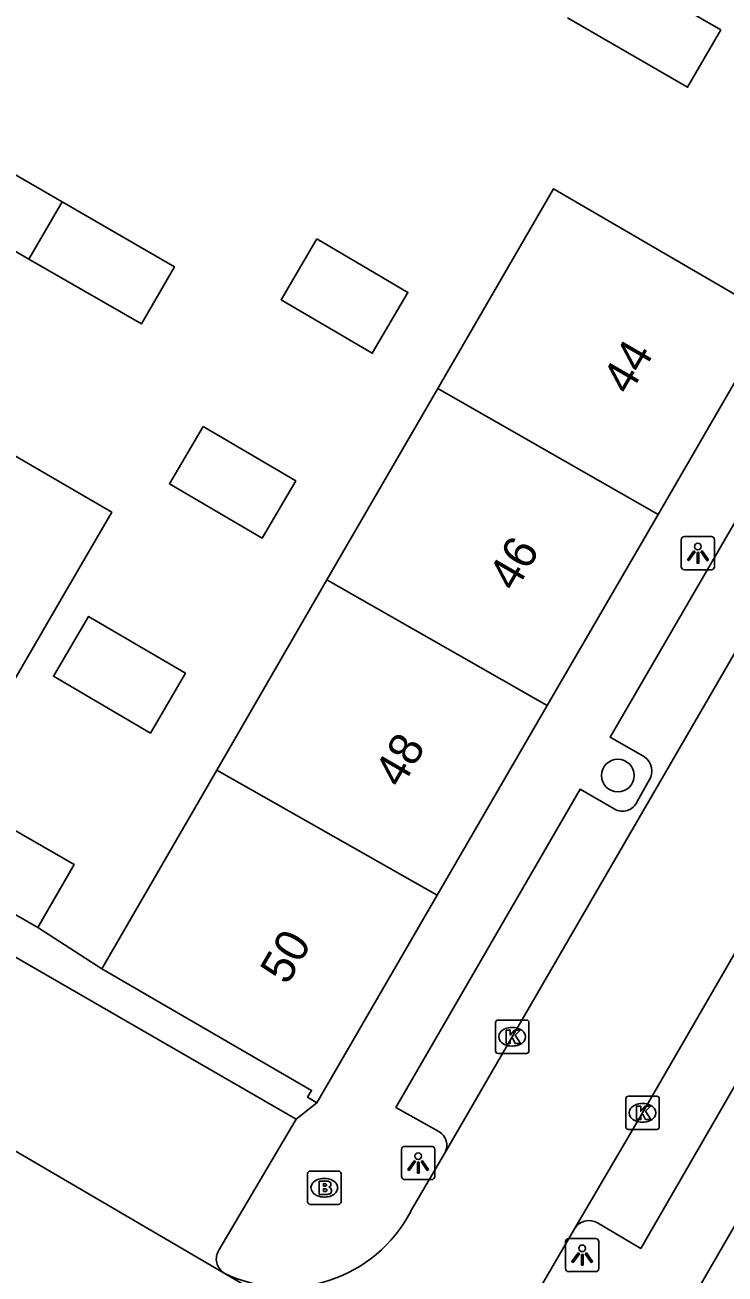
# Model space of a CAD drawing. Extents: x 160026 to 161302, y 384757 to 385701.
# Drawn here: x 160282.86 to 160303.84, y 385003.14 to 385040.58 of the extents above; entities that cross this region are included whole.
import ezdxf

# ---------------------------------------------------------------- set-up
doc = ezdxf.new("R2010")
doc.units = 0
for name, color, linetype in [('IMGEO_Boom', 7, 'Continuous'), ('IMGEO_Brandkraan', 7, 'Continuous'), ('IMGEO_Kolk', 7, 'Continuous'), ('IMGEO_Lichtpunt', 7, 'Continuous'), ('IMGEO_Muur', 7, 'Continuous'), ('IMGEO_Pand', 7, 'Continuous'), ('IMGEO_Pand_nummerreeks', 7, 'Continuous'), ('IMGEO_Rijbaan_lokaal_open', 7, 'Continuous'), ('IMGEO_Voetpad_open', 7, 'Continuous')]:
    doc.layers.add(name, color=color, linetype=linetype)

msp = doc.modelspace()

# ---------------------------------------------------------------- linework, layer by layer
at = {"layer": 'IMGEO_Boom'}
msp.add_circle((160300.628, 385018.084), 0.489, dxfattribs=at)
at = {"layer": 'IMGEO_Brandkraan'}
for p, q in [((160291.33, 385005.304), (160291.33, 385006.156)), ((160291.405, 385006.23), (160292.257, 385006.23)), ((160292.331, 385006.156), (160292.331, 385005.304)), ((160291.818, 385006.01), (160291.843, 385006.01)), ((160291.841, 385005.45), (160291.816, 385005.45)), ((160292.257, 385005.23), (160291.405, 385005.23))]:
    msp.add_line(p, q, dxfattribs=at)
for points in [[(160291.33, 385005.304), (160291.33, 385006.156)], [(160291.405, 385006.23), (160292.257, 385006.23)], [(160292.331, 385006.156), (160292.331, 385005.304)], [(160291.678, 385005.93), (160291.678, 385005.53), (160291.891, 385005.53)], [(160291.909, 385005.93), (160291.678, 385005.93)], [(160291.857, 385005.849), (160291.803, 385005.849), (160291.803, 385005.773)], [(160291.803, 385005.773), (160291.856, 385005.773)], [(160291.865, 385005.697), (160291.803, 385005.697), (160291.803, 385005.616)], [(160291.803, 385005.616), (160291.865, 385005.616)], [(160292.257, 385005.23), (160291.405, 385005.23)]]:
    msp.add_lwpolyline(points, dxfattribs=at)
for centre, radius, start, end in [((160291.407, 385006.154), 0.0765, 91.552, 178.448), ((160291.407, 385006.154), 0.0765, 91.552, 178.448), ((160292.255, 385006.154), 0.0765, 1.552, 88.448), ((160292.255, 385006.154), 0.0765, 1.552, 88.448), ((160291.858, 385005.811), 0.0379, 267.8285, 90.9355), ((160291.866, 385005.656), 0.0404, 269.8759, 90.5077), ((160291.913, 385005.785), 0.145, 59.4692, 91.5367), ((160291.938, 385005.832), 0.0922, 285.5137, 58.1501), ((160291.943, 385005.64), 0.105, 301.3115, 78.989), ((160291.897, 385005.781), 0.251, 268.6676, 293.5347), ((160291.407, 385005.306), 0.0765, 181.552, 268.448), ((160291.407, 385005.306), 0.0765, 181.552, 268.448), ((160292.255, 385005.306), 0.0765, 271.552, 358.448), ((160292.255, 385005.306), 0.0765, 271.552, 358.448)]:
    msp.add_arc(centre, radius, start, end, dxfattribs=at)
for centre, major_axis, ratio, start_param, end_param in [((160291.817, 385005.73), (-0.387, 0.002), 0.722429, 4.712389, 7.853982), ((160291.842, 385005.73), (-0.39, 0.002), 0.717154, 1.570796, 4.712389)]:
    msp.add_ellipse(centre, major_axis=major_axis, ratio=ratio, start_param=start_param, end_param=end_param, dxfattribs=at)
at = {"layer": 'IMGEO_Kolk'}
for p, q in [((160296.961, 385009.829), (160296.961, 385010.681)), ((160297.036, 385010.755), (160297.888, 385010.755)), ((160297.962, 385010.681), (160297.962, 385009.829)), ((160297.449, 385010.535), (160297.474, 385010.535)), ((160297.472, 385009.975), (160297.447, 385009.975)), ((160297.888, 385009.755), (160297.036, 385009.755)), ((160300.868, 385007.548), (160300.868, 385008.4)), ((160300.943, 385008.474), (160301.795, 385008.474)), ((160301.869, 385008.4), (160301.869, 385007.548)), ((160301.356, 385008.254), (160301.381, 385008.254)), ((160301.379, 385007.694), (160301.354, 385007.694)), ((160301.795, 385007.474), (160300.943, 385007.474))]:
    msp.add_line(p, q, dxfattribs=at)
for points in [[(160296.961, 385009.829), (160296.961, 385010.681)], [(160297.036, 385010.755), (160297.888, 385010.755)], [(160297.962, 385010.681), (160297.962, 385009.829)], [(160297.282, 385010.455), (160297.405, 385010.455), (160297.405, 385010.304), (160297.535, 385010.455), (160297.699, 385010.455), (160297.553, 385010.304), (160297.706, 385010.055), (160297.554, 385010.055), (160297.469, 385010.219), (160297.405, 385010.152), (160297.405, 385010.055), (160297.282, 385010.055), (160297.282, 385010.455)], [(160297.888, 385009.755), (160297.036, 385009.755)], [(160300.868, 385007.548), (160300.868, 385008.4)], [(160300.943, 385008.474), (160301.795, 385008.474)], [(160301.869, 385008.4), (160301.869, 385007.548)], [(160301.189, 385008.174), (160301.312, 385008.174), (160301.312, 385008.023), (160301.442, 385008.174), (160301.606, 385008.174), (160301.46, 385008.023), (160301.613, 385007.774), (160301.461, 385007.774), (160301.376, 385007.938), (160301.312, 385007.871), (160301.312, 385007.774), (160301.189, 385007.774), (160301.189, 385008.174)], [(160301.795, 385007.474), (160300.943, 385007.474)]]:
    msp.add_lwpolyline(points, dxfattribs=at)
for centre, start, end in [((160297.038, 385010.679), 91.552, 178.448), ((160297.038, 385010.679), 91.552, 178.448), ((160297.886, 385010.679), 1.552, 88.448), ((160297.886, 385010.679), 1.552, 88.448), ((160297.038, 385009.831), 181.552, 268.448), ((160297.038, 385009.831), 181.552, 268.448), ((160297.886, 385009.831), 271.552, 358.448), ((160297.886, 385009.831), 271.552, 358.448), ((160300.945, 385008.398), 91.552, 178.448), ((160300.945, 385008.398), 91.552, 178.448), ((160301.793, 385008.398), 1.552, 88.448), ((160301.793, 385008.398), 1.552, 88.448), ((160300.945, 385007.55), 181.552, 268.448), ((160300.945, 385007.55), 181.552, 268.448), ((160301.793, 385007.55), 271.552, 358.448), ((160301.793, 385007.55), 271.552, 358.448)]:
    msp.add_arc(centre, 0.0765, start, end, dxfattribs=at)
for centre, major_axis, ratio, start_param, end_param in [((160297.448, 385010.255), (-0.387, 0.002), 0.722429, 4.712389, 7.853982), ((160297.473, 385010.255), (-0.39, 0.002), 0.717154, 1.570796, 4.712389), ((160301.355, 385007.974), (-0.387, 0.002), 0.722429, 4.712389, 7.853982), ((160301.38, 385007.974), (-0.39, 0.002), 0.717154, 1.570796, 4.712389)]:
    msp.add_ellipse(centre, major_axis=major_axis, ratio=ratio, start_param=start_param, end_param=end_param, dxfattribs=at)
at = {"layer": 'IMGEO_Lichtpunt'}
for p, q in [((160303.431, 385025.246), (160302.623, 385025.246)), ((160303.431, 385025.246), (160302.623, 385025.246)), ((160302.529, 385025.151), (160302.529, 385024.344)), ((160302.529, 385025.151), (160302.529, 385024.344)), ((160303.525, 385024.344), (160303.525, 385025.151)), ((160303.525, 385024.344), (160303.525, 385025.151)), ((160302.623, 385024.25), (160303.431, 385024.25)), ((160302.623, 385024.25), (160303.431, 385024.25)), ((160294.145, 385006.875), (160294.145, 385006.068)), ((160294.145, 385006.875), (160294.145, 385006.068)), ((160295.047, 385006.97), (160294.239, 385006.97)), ((160295.047, 385006.97), (160294.239, 385006.97)), ((160295.141, 385006.068), (160295.141, 385006.875)), ((160295.141, 385006.068), (160295.141, 385006.875)), ((160294.239, 385005.974), (160295.047, 385005.974)), ((160294.239, 385005.974), (160295.047, 385005.974)), ((160299.963, 385004.21), (160299.155, 385004.21)), ((160299.963, 385004.21), (160299.155, 385004.21)), ((160299.061, 385004.115), (160299.061, 385003.308)), ((160299.061, 385004.115), (160299.061, 385003.308)), ((160300.057, 385003.308), (160300.057, 385004.115)), ((160300.057, 385003.308), (160300.057, 385004.115)), ((160299.155, 385003.214), (160299.963, 385003.214)), ((160299.155, 385003.214), (160299.963, 385003.214))]:
    msp.add_line(p, q, dxfattribs=at)
for points in [[(160302.903, 385024.815), (160302.942, 385024.787), (160302.754, 385024.525), (160302.716, 385024.552), (160302.903, 385024.815)], [(160303.115, 385024.787), (160303.153, 385024.814), (160303.34, 385024.552), (160303.301, 385024.524), (160303.115, 385024.787)], [(160303.005, 385024.767), (160303.052, 385024.767), (160303.052, 385024.445), (160303.005, 385024.445), (160303.005, 385024.767)], [(160294.519, 385006.539), (160294.558, 385006.511), (160294.37, 385006.249), (160294.332, 385006.276), (160294.519, 385006.539)], [(160294.621, 385006.491), (160294.668, 385006.491), (160294.668, 385006.169), (160294.621, 385006.169), (160294.621, 385006.491)], [(160294.731, 385006.511), (160294.769, 385006.538), (160294.956, 385006.276), (160294.917, 385006.248), (160294.731, 385006.511)], [(160299.435, 385003.779), (160299.474, 385003.751), (160299.286, 385003.489), (160299.248, 385003.516), (160299.435, 385003.779)], [(160299.537, 385003.731), (160299.584, 385003.731), (160299.584, 385003.409), (160299.537, 385003.409), (160299.537, 385003.731)], [(160299.647, 385003.751), (160299.685, 385003.778), (160299.872, 385003.516), (160299.833, 385003.488), (160299.647, 385003.751)]]:
    msp.add_lwpolyline(points, dxfattribs=at)
for centre in [(160303.028, 385024.949), (160294.644, 385006.673), (160299.56, 385003.913)]:
    msp.add_circle(centre, 0.0994, dxfattribs=at)
for centre, start, end in [((160302.623, 385025.151), 90, 180), ((160302.623, 385025.151), 90, 180), ((160303.431, 385025.151), 0, 90), ((160303.431, 385025.151), 0, 90), ((160302.623, 385024.344), 180, 270), ((160302.623, 385024.344), 180, 270), ((160303.431, 385024.344), 270, 0), ((160303.431, 385024.344), 270, 360), ((160294.239, 385006.875), 90, 180), ((160294.239, 385006.875), 90, 180), ((160295.047, 385006.875), 0, 90), ((160295.047, 385006.875), 0, 90), ((160294.239, 385006.068), 180, 270), ((160294.239, 385006.068), 180, 270), ((160295.047, 385006.068), 270, 0), ((160295.047, 385006.068), 270, 360), ((160299.155, 385004.115), 90, 180), ((160299.155, 385004.115), 90, 180), ((160299.963, 385004.115), 0, 90), ((160299.963, 385004.115), 0, 90), ((160299.155, 385003.308), 180, 270), ((160299.155, 385003.308), 180, 270), ((160299.963, 385003.308), 270, 0), ((160299.963, 385003.308), 270, 360)]:
    msp.add_arc(centre, 0.0946, start, end, dxfattribs=at)
at = {"layer": 'IMGEO_Muur'}
msp.add_lwpolyline([(160283.248, 385013.53), (160285.159, 385012.289)], dxfattribs=at)
at = {"layer": 'IMGEO_Pand'}
for points in [[(160300.131, 385042.501), (160303.711, 385040.431), (160302.72, 385038.716), (160299.116, 385040.799)], [(160282.978, 385033.566), (160279.103, 385035.806), (160280.095, 385037.521), (160283.971, 385035.28)], [(160295.23, 385029.682), (160298.696, 385035.668), (160305.276, 385031.847)], [(160283.971, 385035.28), (160287.339, 385033.334), (160286.347, 385031.618), (160282.978, 385033.566)], [(160283.971, 385035.28), (160282.978, 385033.566)], [(160291.606, 385034.168), (160294.338, 385032.565), (160293.268, 385030.742), (160290.536, 385032.345), (160291.606, 385034.168)], [(160305.276, 385031.847), (160301.832, 385025.909)], [(160291.91, 385023.948), (160295.23, 385029.682)], [(160301.832, 385025.909), (160295.23, 385029.682)], [(160278.869, 385026.478), (160280.312, 385028.968), (160285.457, 385025.978), (160284.01, 385023.487), (160280.573, 385017.572), (160284.331, 385015.422), (160283.248, 385013.53)], [(160288.194, 385028.549), (160290.974, 385026.917), (160289.967, 385025.201), (160287.187, 385026.832), (160288.194, 385028.549)], [(160301.832, 385025.909), (160298.513, 385020.188)], [(160288.61, 385018.249), (160291.91, 385023.948)], [(160291.91, 385023.948), (160298.513, 385020.188)], [(160283.874, 385021.335), (160284.765, 385022.855), (160287.67, 385021.15), (160286.617, 385019.355), (160283.712, 385021.059), (160283.874, 385021.335)], [(160298.513, 385020.188), (160295.214, 385014.5)], [(160285.159, 385012.289), (160288.61, 385018.249)], [(160288.61, 385018.249), (160295.214, 385014.5)], [(160283.248, 385013.53), (160279.584, 385015.626)], [(160295.214, 385014.5), (160291.605, 385008.277)], [(160291.605, 385008.277), (160291.329, 385008.439), (160291.45, 385008.646), (160285.159, 385012.289)], [(160302.587, 385001.917), (160306.193, 385008.153)]]:
    msp.add_lwpolyline(points, dxfattribs=at)
at = {"layer": 'IMGEO_Rijbaan_lokaal_open'}
for points in [[(160308.283, 385028.896), (160306.745, 385026.259), (160297.459, 385010.254), (160295.452, 385006.786)], [(160299.328, 385004.495), (160301.364, 385007.975), (160310.622, 385023.967), (160312.148, 385026.623)], [(160288.826, 385003.17), (160277.546, 385009.762)], [(160294.418, 385005.017), (160295.452, 385006.786)], [(160299.328, 385004.495), (160298.133, 385002.441)], [(160299.637, 384996.89), (160299.342, 384997.013), (160288.826, 385003.17)]]:
    msp.add_lwpolyline(points, dxfattribs=at)
msp.add_arc((160290.674, 385006.965), 4.221, 244.0411, 332.515, dxfattribs=at)
at = {"layer": 'IMGEO_Voetpad_open'}
for points in [[(160301.428, 385018.643), (160300.395, 385019.233), (160306.334, 385029.454), (160307.597, 385028.726)], [(160295.264, 385007.412), (160293.972, 385008.139), (160299.498, 385017.674), (160300.522, 385017.082)], [(160301.206, 385017.301), (160301.568, 385017.942)], [(160277.546, 385009.762), (160280.055, 385014.09), (160290.982, 385007.784)], [(160305.793, 385014.026), (160306.824, 385013.436), (160301.316, 385003.911), (160300.018, 385004.682)], [(160283.248, 385013.53), (160285.159, 385012.289)], [(160291.605, 385008.277), (160290.982, 385007.784)], [(160290.982, 385007.784), (160288.671, 385003.86)]]:
    msp.add_lwpolyline(points, dxfattribs=at)
for centre, radius, start, end in [((160301.125, 385018.218), 0.522, 328.0441, 54.5443), ((160300.767, 385017.496), 0.481, 239.4217, 336.0859), ((160295.018, 385006.997), 0.483, 334.0951, 59.337), ((160299.771, 385004.228), 0.517, 61.3842, 148.9432), ((160289.092, 385003.592), 0.499, 147.5059, 237.8153)]:
    msp.add_arc(centre, radius, start, end, dxfattribs=at)

# ---------------------------------------------------------------- texts
at = {"layer": 'IMGEO_Pand_nummerreeks'}
for s, p in [('44', (160300.973, 385029.451)), ('46', (160297.555, 385023.558)), ('48', (160294.138, 385017.668)), ('50', (160290.72, 385011.775))]:
    msp.add_text(s, height=1, rotation=59.8855, dxfattribs=at).set_placement(p)

doc.saveas('drawing.dxf')
